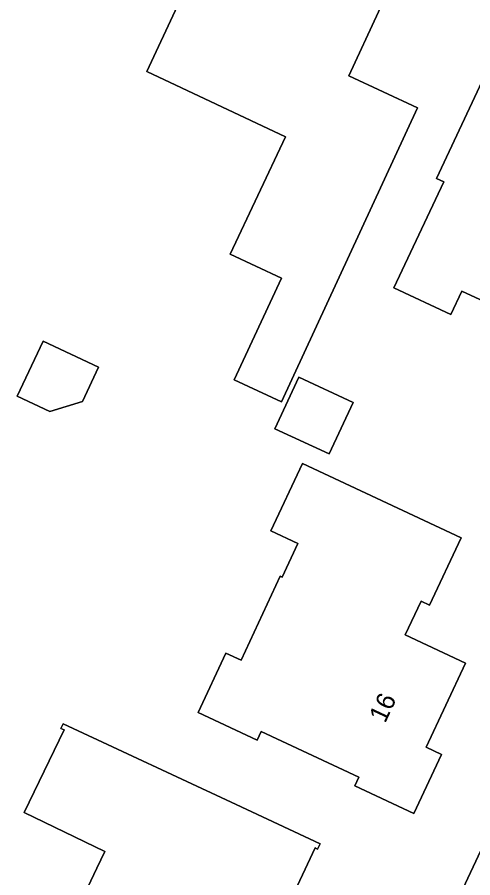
# Model space of a CAD drawing. Extents: x 158835 to 160077, y 386387 to 387778.
# Drawn here: x 159396.2 to 159420.69, y 386796.38 to 386842.64 of the extents above; entities that cross this region are included whole.
import ezdxf

# ---------------------------------------------------------------- set-up
doc = ezdxf.new("R2010")
doc.units = 0
for name, color, linetype in [('IMGEO_Erf', 7, 'Continuous'), ('IMGEO_Pand', 7, 'Continuous'), ('IMGEO_Pand_nummerreeks', 7, 'Continuous'), ('IMGEO_Voetpad_open', 7, 'Continuous')]:
    doc.layers.add(name, color=color, linetype=linetype)

msp = doc.modelspace()

# ---------------------------------------------------------------- linework, layer by layer
at = {"layer": 'IMGEO_Erf'}
for points in [[(159403.159, 386839.717), (159408.233, 386850.592), (159412.598, 386848.556), (159412.688, 386848.759), (159414.466, 386847.925), (159414.377, 386847.735), (159417.217, 386846.388), (159414.021, 386839.482), (159417.723, 386837.768), (159410.406, 386821.959), (159407.865, 386823.136), (159410.398, 386828.61), (159407.655, 386829.898), (159410.621, 386836.213)], [(159396.2, 386822.267), (159397.59, 386825.227), (159400.574, 386823.825), (159399.71, 386821.986), (159397.945, 386821.447)], [(159410.049, 386820.517), (159411.331, 386823.288), (159414.254, 386821.935), (159412.972, 386819.164)], [(159414.556, 386801.782), (159409.312, 386804.236), (159409.101, 386803.783), (159405.922, 386805.271), (159407.414, 386808.458), (159408.229, 386808.077), (159410.34, 386812.587), (159410.439, 386812.54), (159411.287, 386814.352), (159409.838, 386815.03), (159411.529, 386818.643), (159420.054, 386814.659), (159418.363, 386811.041), (159417.91, 386811.253), (159417.048, 386809.44), (159420.3, 386807.919), (159418.185, 386803.4), (159419.011, 386803.011), (159417.522, 386799.838), (159414.344, 386801.329)], [(159401.175, 386794.432), (159399.651, 386795.163), (159400.483, 386796.896), (159400.914, 386797.794), (159396.576, 386799.887), (159398.718, 386804.327), (159398.545, 386804.41), (159398.666, 386804.661), (159407.961, 386800.32), (159412.492, 386798.204), (159412.349, 386797.916), (159412.206, 386797.987), (159410.852, 386795.088), (159409.702, 386792.662), (159411.603, 386791.756), (159410.25, 386788.848), (159410.15, 386788.894), (159409.134, 386786.729), (159404.272, 386789.007), (159403.632, 386787.65), (159398.974, 386789.847), (159399.54, 386791.026)]]:
    msp.add_lwpolyline(points, close=True, dxfattribs=at)
for points in [[(159414.472, 386783.686), (159427.909, 386812.306), (159431.292, 386819.512), (159439.713, 386837.448), (159438.813, 386840.266), (159429.785, 386845.332), (159429.831, 386845.434), (159425.766, 386847.63)], [(159422.26, 386826.909), (159420.101, 386827.913), (159419.51, 386826.655), (159416.451, 386828.093), (159419.129, 386833.786), (159418.73, 386833.973), (159421.87, 386840.651)]]:
    msp.add_lwpolyline(points, dxfattribs=at)
at = {"layer": 'IMGEO_Pand'}
for points in [[(159414.377, 386847.735), (159414.466, 386847.925), (159412.688, 386848.759), (159412.598, 386848.556), (159408.233, 386850.592), (159403.159, 386839.717), (159410.621, 386836.213), (159407.655, 386829.898), (159410.398, 386828.61), (159407.865, 386823.136), (159410.406, 386821.959), (159417.723, 386837.768), (159414.021, 386839.482), (159417.217, 386846.388)], [(159396.2, 386822.267), (159397.945, 386821.447), (159399.71, 386821.986), (159400.574, 386823.825), (159397.59, 386825.227)], [(159414.254, 386821.935), (159411.331, 386823.288), (159410.049, 386820.517), (159412.972, 386819.164)], [(159419.011, 386803.011), (159418.185, 386803.4), (159420.3, 386807.919), (159417.048, 386809.44), (159417.91, 386811.253), (159418.363, 386811.041), (159420.054, 386814.659), (159411.529, 386818.643), (159409.838, 386815.03), (159411.287, 386814.352), (159410.439, 386812.54), (159410.34, 386812.587), (159408.229, 386808.077), (159407.414, 386808.458), (159405.922, 386805.271), (159409.101, 386803.783), (159409.312, 386804.236), (159414.556, 386801.782), (159414.344, 386801.329), (159417.522, 386799.838)], [(159412.206, 386797.987), (159412.349, 386797.916), (159412.492, 386798.204), (159407.961, 386800.32), (159398.666, 386804.661), (159398.545, 386804.41), (159398.718, 386804.327), (159396.576, 386799.887), (159400.914, 386797.794), (159400.483, 386796.896), (159399.651, 386795.163), (159401.175, 386794.432), (159399.54, 386791.026), (159398.974, 386789.847), (159403.632, 386787.65), (159404.272, 386789.007), (159409.134, 386786.729), (159410.15, 386788.894), (159410.25, 386788.848), (159411.603, 386791.756), (159409.702, 386792.662), (159410.852, 386795.088)]]:
    msp.add_lwpolyline(points, close=True, dxfattribs=at)
msp.add_lwpolyline([(159421.87, 386840.651), (159418.73, 386833.973), (159419.129, 386833.786), (159416.451, 386828.093), (159419.51, 386826.655), (159420.101, 386827.913), (159422.26, 386826.909)], dxfattribs=at)
at = {"layer": 'IMGEO_Voetpad_open'}
msp.add_lwpolyline([(159440.894, 386835.349), (159441.974, 386837.617), (159442.236, 386838.167), (159438.813, 386840.266), (159439.713, 386837.448), (159431.292, 386819.512), (159427.909, 386812.306), (159414.472, 386783.686), (159416.306, 386782.935), (159417.641, 386785.868), (159419.869, 386790.605), (159419.473, 386790.805), (159421.066, 386794.188), (159421.488, 386794.013), (159424.961, 386801.472), (159427.482, 386806.838), (159427.103, 386807.054), (159428.701, 386810.41), (159429.115, 386810.245)], close=True, dxfattribs=at)

# ---------------------------------------------------------------- texts
at = {"layer": 'IMGEO_Pand_nummerreeks'}
msp.add_text('16', height=1, rotation=64.9193, dxfattribs=at).set_placement((159415.975, 386804.65))

doc.saveas('drawing.dxf')
